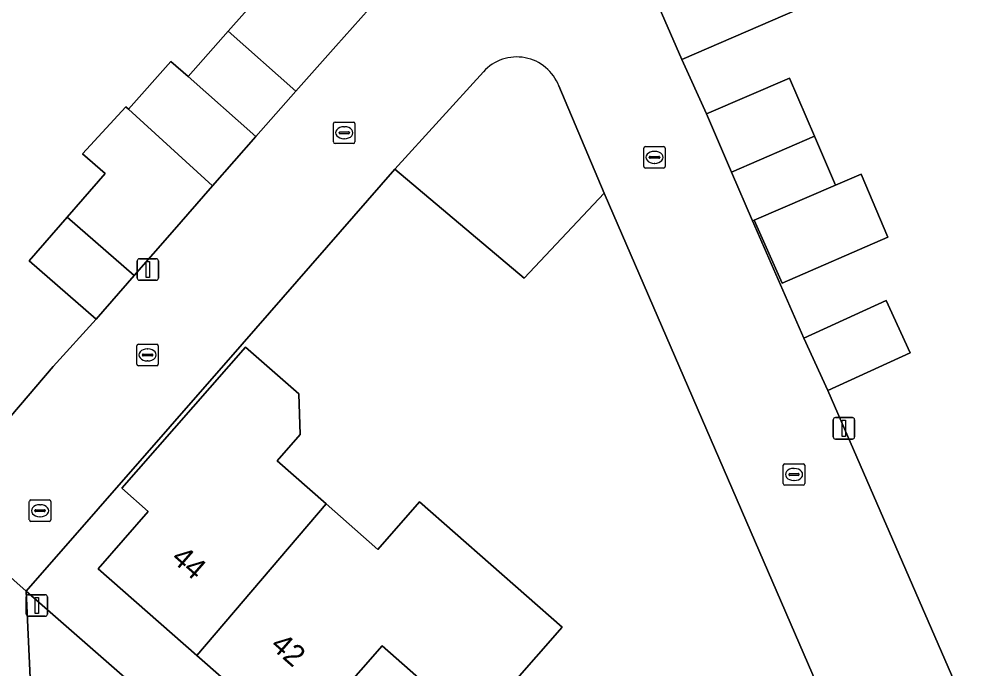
# Model space of a CAD drawing. Extents: x 158472 to 159562, y 388525 to 389606.
# Drawn here: x 158891.06 to 158935.98, y 388910.91 to 388941.14 of the extents above; entities that cross this region are included whole.
import ezdxf

# ---------------------------------------------------------------- set-up
doc = ezdxf.new("R2010")
doc.units = 0
for name, color, linetype in [('IMGEO_Erf', 7, 'Continuous'), ('IMGEO_Kolk', 7, 'Continuous'), ('IMGEO_Lichtmast', 7, 'Continuous'), ('IMGEO_Muur', 7, 'Continuous'), ('IMGEO_Pand', 7, 'Continuous'), ('IMGEO_Pand_nummerreeks', 7, 'Continuous'), ('IMGEO_Rijbaan_lokaal_open', 7, 'Continuous'), ('IMGEO_Rioolput', 7, 'Continuous'), ('IMGEO_Voetpad_open', 7, 'Continuous')]:
    doc.layers.add(name, color=color, linetype=linetype)

msp = doc.modelspace()

# ---------------------------------------------------------------- linework, layer by layer
at = {"layer": 'IMGEO_Erf'}
for points in [[(158890.671, 388922.663), (158892.645, 388924.975), (158894.636, 388927.182), (158891.521, 388929.902), (158893.293, 388931.931), (158894.029, 388932.773), (158895.064, 388933.959), (158894.012, 388934.878), (158896.02, 388937.075), (158896.155, 388936.952), (158898.127, 388939.184), (158898.926, 388938.478), (158900.788, 388940.584), (158901.555, 388941.452), (158902.649, 388942.689), (158901.941, 388943.315), (158903.874, 388945.502), (158894.621, 388957.185), (158893.623, 388956.209), (158893.424, 388955.982), (158894.386, 388955.138), (158895.765, 388953.928), (158892.099, 388949.749), (158890.74, 388950.942)], [(158929.146, 388942.413), (158921.925, 388939.265), (158923.07, 388936.743), (158926.931, 388938.404), (158928.095, 388935.697), (158929.076, 388933.418), (158930.27, 388933.932), (158931.52, 388931.003), (158926.591, 388928.853), (158925.293, 388931.79), (158925.215, 388931.757), (158927.61, 388926.294), (158931.442, 388928.052), (158932.561, 388925.613), (158928.728, 388923.855), (158935.982, 388907.162)], [(158928.836, 388908.759), (158918.298, 388933.043), (158914.585, 388929.097), (158908.556, 388934.162), (158901.439, 388926.022), (158891.387, 388914.523), (158895.975, 388910.502)], [(158912.265, 388908.19), (158907.959, 388911.966), (158903.989, 388907.439), (158899.326, 388911.528), (158894.73, 388915.557), (158897.071, 388918.227), (158895.838, 388919.309), (158901.6, 388925.881), (158904.082, 388923.706), (158904.151, 388921.813), (158903.069, 388920.578), (158905.354, 388918.575), (158907.764, 388916.461), (158909.704, 388918.674), (158916.349, 388912.847), (158912.713, 388908.701)]]:
    msp.add_lwpolyline(points, dxfattribs=at)
at = {"layer": 'IMGEO_Kolk'}
for p, q in [((158905.771, 388936.361), (158906.623, 388936.361)), ((158905.696, 388935.435), (158905.696, 388936.287)), ((158905.998, 388935.904), (158906.396, 388935.904)), ((158906.184, 388936.141), (158906.209, 388936.141)), ((158906.697, 388936.287), (158906.697, 388935.435)), ((158905.955, 388935.855), (158905.955, 388935.867)), ((158906.393, 388935.818), (158905.995, 388935.818)), ((158906.207, 388935.581), (158906.182, 388935.581)), ((158906.439, 388935.867), (158906.439, 388935.855)), ((158906.623, 388935.361), (158905.771, 388935.361)), ((158920.148, 388934.29), (158920.148, 388935.142)), ((158920.223, 388935.216), (158921.075, 388935.216)), ((158921.149, 388935.142), (158921.149, 388934.29)), ((158920.407, 388934.71), (158920.407, 388934.722)), ((158920.845, 388934.673), (158920.447, 388934.673)), ((158920.45, 388934.759), (158920.848, 388934.759)), ((158920.636, 388934.996), (158920.661, 388934.996)), ((158920.891, 388934.722), (158920.891, 388934.71)), ((158921.075, 388934.216), (158920.223, 388934.216)), ((158920.659, 388934.436), (158920.634, 388934.436)), ((158896.535, 388925.089), (158896.535, 388925.941)), ((158896.61, 388926.015), (158897.462, 388926.015)), ((158897.023, 388925.795), (158897.048, 388925.795)), ((158897.536, 388925.941), (158897.536, 388925.089)), ((158896.794, 388925.509), (158896.794, 388925.521)), ((158897.232, 388925.472), (158896.834, 388925.472)), ((158896.837, 388925.558), (158897.235, 388925.558)), ((158897.046, 388925.235), (158897.021, 388925.235)), ((158897.278, 388925.521), (158897.278, 388925.509)), ((158897.462, 388925.015), (158896.61, 388925.015)), ((158926.646, 388919.524), (158926.646, 388920.376)), ((158926.721, 388920.45), (158927.573, 388920.45)), ((158927.134, 388920.23), (158927.159, 388920.23)), ((158927.647, 388920.376), (158927.647, 388919.524)), ((158926.905, 388919.944), (158926.905, 388919.956)), ((158927.343, 388919.907), (158926.945, 388919.907)), ((158926.948, 388919.993), (158927.346, 388919.993)), ((158927.389, 388919.956), (158927.389, 388919.944)), ((158927.573, 388919.45), (158926.721, 388919.45)), ((158927.157, 388919.67), (158927.132, 388919.67))]:
    msp.add_line(p, q, dxfattribs=at)
for points in [[(158905.771, 388936.361), (158906.623, 388936.361)], [(158905.696, 388935.435), (158905.696, 388936.287)], [(158906.697, 388936.287), (158906.697, 388935.435)], [(158906.623, 388935.361), (158905.771, 388935.361)], [(158920.148, 388934.29), (158920.148, 388935.142)], [(158920.223, 388935.216), (158921.075, 388935.216)], [(158921.149, 388935.142), (158921.149, 388934.29)], [(158921.075, 388934.216), (158920.223, 388934.216)], [(158896.535, 388925.089), (158896.535, 388925.941)], [(158896.61, 388926.015), (158897.462, 388926.015)], [(158897.536, 388925.941), (158897.536, 388925.089)], [(158897.462, 388925.015), (158896.61, 388925.015)], [(158926.646, 388919.524), (158926.646, 388920.376)], [(158926.721, 388920.45), (158927.573, 388920.45)], [(158927.647, 388920.376), (158927.647, 388919.524)], [(158927.573, 388919.45), (158926.721, 388919.45)]]:
    msp.add_lwpolyline(points, dxfattribs=at)
for centre, radius, start, end in [((158905.773, 388936.285), 0.0765, 91.552, 178.448), ((158905.773, 388936.285), 0.0765, 91.552, 178.448), ((158906.621, 388936.285), 0.0765, 1.552, 88.448), ((158906.621, 388936.285), 0.0765, 1.552, 88.448), ((158905.995, 388935.864), 0.0403, 85.8775, 175.7526), ((158906.4, 388935.866), 0.0386, 1.7309, 96.639), ((158905.992, 388935.854), 0.0366, 178.938, 274.7102), ((158906.396, 388935.861), 0.043, 264.8664, 352.4533), ((158905.773, 388935.437), 0.0765, 181.552, 268.448), ((158905.773, 388935.437), 0.0765, 181.552, 268.448), ((158906.621, 388935.437), 0.0765, 271.552, 358.448), ((158906.621, 388935.437), 0.0765, 271.552, 358.448), ((158920.225, 388935.14), 0.0765, 91.552, 178.448), ((158920.225, 388935.14), 0.0765, 91.552, 178.448), ((158921.073, 388935.14), 0.0765, 1.552, 88.448), ((158921.073, 388935.14), 0.0765, 1.552, 88.448), ((158920.447, 388934.719), 0.0403, 85.8775, 175.7526), ((158920.444, 388934.709), 0.0366, 178.938, 274.7102), ((158920.848, 388934.716), 0.043, 264.8664, 352.4533), ((158920.852, 388934.721), 0.0386, 1.7309, 96.639), ((158920.225, 388934.292), 0.0765, 181.552, 268.448), ((158920.225, 388934.292), 0.0765, 181.552, 268.448), ((158921.073, 388934.292), 0.0765, 271.552, 358.448), ((158921.073, 388934.292), 0.0765, 271.552, 358.448), ((158896.612, 388925.939), 0.0765, 91.552, 178.448), ((158896.612, 388925.939), 0.0765, 91.552, 178.448), ((158897.46, 388925.939), 0.0765, 1.552, 88.448), ((158897.46, 388925.939), 0.0765, 1.552, 88.448), ((158896.834, 388925.518), 0.0403, 85.8775, 175.7526), ((158896.831, 388925.508), 0.0366, 178.938, 274.7102), ((158897.235, 388925.515), 0.043, 264.8664, 352.4533), ((158897.239, 388925.52), 0.0386, 1.7309, 96.639), ((158896.612, 388925.091), 0.0765, 181.552, 268.448), ((158896.612, 388925.091), 0.0765, 181.552, 268.448), ((158897.46, 388925.091), 0.0765, 271.552, 358.448), ((158897.46, 388925.091), 0.0765, 271.552, 358.448), ((158926.723, 388920.374), 0.0765, 91.552, 178.448), ((158926.723, 388920.374), 0.0765, 91.552, 178.448), ((158927.571, 388920.374), 0.0765, 1.552, 88.448), ((158927.571, 388920.374), 0.0765, 1.552, 88.448), ((158926.945, 388919.953), 0.0403, 85.8775, 175.7526), ((158926.942, 388919.943), 0.0366, 178.938, 274.7102), ((158927.346, 388919.95), 0.043, 264.8664, 352.4533), ((158927.35, 388919.955), 0.0386, 1.7309, 96.639), ((158926.723, 388919.526), 0.0765, 181.552, 268.448), ((158926.723, 388919.526), 0.0765, 181.552, 268.448), ((158927.571, 388919.526), 0.0765, 271.552, 358.448), ((158927.571, 388919.526), 0.0765, 271.552, 358.448)]:
    msp.add_arc(centre, radius, start, end, dxfattribs=at)
for centre, major_axis, ratio, start_param, end_param in [((158906.183, 388935.861), (-0.387, 0.002), 0.722429, 4.712389, 7.853982), ((158906.208, 388935.861), (-0.39, 0.002), 0.717154, 1.570796, 4.712389), ((158920.635, 388934.716), (-0.387, 0.002), 0.722429, 4.712389, 7.853982), ((158920.66, 388934.716), (-0.39, 0.002), 0.717154, 1.570796, 4.712389), ((158897.022, 388925.515), (-0.387, 0.002), 0.722429, 4.712389, 7.853982), ((158897.047, 388925.515), (-0.39, 0.002), 0.717154, 1.570796, 4.712389), ((158927.133, 388919.95), (-0.387, 0.002), 0.722429, 4.712389, 7.853982), ((158927.158, 388919.95), (-0.39, 0.002), 0.717154, 1.570796, 4.712389)]:
    msp.add_ellipse(centre, major_axis=major_axis, ratio=ratio, start_param=start_param, end_param=end_param, dxfattribs=at)
at = {"layer": 'IMGEO_Lichtmast'}
for p, q in [((158896.554, 388929.092), (158896.554, 388929.892)), ((158896.554, 388929.892), (158896.554, 388929.092)), ((158896.654, 388929.992), (158897.444, 388929.992)), ((158897.444, 388929.992), (158896.654, 388929.992)), ((158897.544, 388929.892), (158897.544, 388929.092)), ((158897.544, 388929.092), (158897.544, 388929.892)), ((158897.444, 388928.992), (158896.654, 388928.992)), ((158896.654, 388928.992), (158897.444, 388928.992)), ((158928.976, 388921.696), (158928.976, 388922.496)), ((158928.976, 388922.496), (158928.976, 388921.696)), ((158929.076, 388922.596), (158929.866, 388922.596)), ((158929.866, 388922.596), (158929.076, 388922.596)), ((158929.966, 388922.496), (158929.966, 388921.696)), ((158929.966, 388921.696), (158929.966, 388922.496)), ((158929.866, 388921.596), (158929.076, 388921.596)), ((158929.076, 388921.596), (158929.866, 388921.596)), ((158891.483, 388914.347), (158892.273, 388914.347)), ((158892.273, 388914.347), (158891.483, 388914.347)), ((158891.383, 388913.447), (158891.383, 388914.247)), ((158891.383, 388914.247), (158891.383, 388913.447)), ((158892.373, 388914.247), (158892.373, 388913.447)), ((158892.373, 388913.447), (158892.373, 388914.247)), ((158892.273, 388913.347), (158891.483, 388913.347)), ((158891.483, 388913.347), (158892.273, 388913.347))]:
    msp.add_line(p, q, dxfattribs=at)
for points in [[(158896.974, 388929.867), (158897.124, 388929.867), (158897.124, 388929.117), (158896.974, 388929.117), (158896.974, 388929.867)], [(158929.396, 388922.471), (158929.546, 388922.471), (158929.546, 388921.721), (158929.396, 388921.721), (158929.396, 388922.471)], [(158891.803, 388914.222), (158891.953, 388914.222), (158891.953, 388913.472), (158891.803, 388913.472), (158891.803, 388914.222)]]:
    msp.add_lwpolyline(points, dxfattribs=at)
for centre, start, end in [((158896.654, 388929.892), 90, 180), ((158896.654, 388929.892), 90, 180), ((158897.444, 388929.892), 0, 90), ((158897.444, 388929.892), 360, 90), ((158896.654, 388929.092), 180, 270), ((158896.654, 388929.092), 180, 270), ((158897.444, 388929.092), 270, 0), ((158897.444, 388929.092), 270, 0), ((158929.076, 388922.496), 90, 180), ((158929.076, 388922.496), 90, 180), ((158929.866, 388922.496), 0, 90), ((158929.866, 388922.496), 360, 90), ((158929.076, 388921.696), 180, 270), ((158929.076, 388921.696), 180, 270), ((158929.866, 388921.696), 270, 0), ((158929.866, 388921.696), 270, 0), ((158891.483, 388914.247), 90, 180), ((158891.483, 388914.247), 90, 180), ((158892.273, 388914.247), 0, 90), ((158892.273, 388914.247), 360, 90), ((158891.483, 388913.447), 180, 270), ((158891.483, 388913.447), 180, 270), ((158892.273, 388913.447), 270, 0), ((158892.273, 388913.447), 270, 0)]:
    msp.add_arc(centre, 0.1, start, end, dxfattribs=at)
at = {"layer": 'IMGEO_Muur'}
for points in [[(158908.556, 388934.162), (158901.439, 388926.022)], [(158933.436, 388904.261), (158929.786, 388907.457), (158928.836, 388908.759), (158918.298, 388933.043)]]:
    msp.add_lwpolyline(points, dxfattribs=at)
at = {"layer": 'IMGEO_Pand'}
for points in [[(158923.539, 388946.194), (158919.655, 388944.501), (158920.6, 388942.321), (158921.925, 388939.265), (158929.146, 388942.413), (158926.865, 388947.644)], [(158907.741, 388942.085), (158903.874, 388945.502), (158901.941, 388943.315), (158902.649, 388942.689), (158901.555, 388941.452), (158900.788, 388940.584), (158903.947, 388937.792), (158905.808, 388939.898)], [(158900.788, 388940.584), (158898.926, 388938.478), (158902.086, 388935.686), (158903.947, 388937.792)], [(158898.926, 388938.478), (158898.127, 388939.184), (158896.155, 388936.952), (158900.063, 388933.382), (158902.086, 388935.686)], [(158928.095, 388935.697), (158926.931, 388938.404), (158923.07, 388936.743), (158924.242, 388934.018)], [(158900.063, 388933.382), (158896.155, 388936.952), (158896.02, 388937.075), (158894.012, 388934.878), (158895.064, 388933.959), (158894.029, 388932.773), (158893.293, 388931.931), (158896.408, 388929.21), (158898.179, 388931.238)], [(158928.095, 388935.697), (158924.242, 388934.018), (158925.215, 388931.757), (158925.293, 388931.79), (158929.076, 388933.418)], [(158930.27, 388933.932), (158929.076, 388933.418), (158925.293, 388931.79), (158926.591, 388928.853), (158931.52, 388931.003)], [(158893.293, 388931.931), (158891.521, 388929.902), (158894.636, 388927.182), (158896.408, 388929.21)], [(158927.61, 388926.294), (158928.728, 388923.855), (158932.561, 388925.613), (158931.442, 388928.052)], [(158899.326, 388911.528), (158905.354, 388918.575), (158903.069, 388920.578), (158904.151, 388921.813), (158904.082, 388923.706), (158901.6, 388925.881), (158895.838, 388919.309), (158897.071, 388918.227), (158894.73, 388915.557)], [(158912.265, 388908.19), (158912.713, 388908.701), (158916.349, 388912.847), (158909.704, 388918.674), (158907.764, 388916.461), (158905.354, 388918.575), (158899.326, 388911.528), (158903.989, 388907.439), (158907.959, 388911.966)]]:
    msp.add_lwpolyline(points, close=True, dxfattribs=at)
msp.add_lwpolyline([(158912.68, 388938.701), (158908.556, 388934.162), (158914.585, 388929.097), (158918.298, 388933.043), (158916.192, 388938.038)], dxfattribs=at)
msp.add_arc((158914.233, 388937.296), 2.095, 20.7539, 137.865, dxfattribs=at)
at = {"layer": 'IMGEO_Rijbaan_lokaal_open'}
for points in [[(158925.215, 388931.757), (158924.242, 388934.018), (158923.07, 388936.743), (158921.925, 388939.265), (158920.6, 388942.321), (158919.655, 388944.501), (158918.452, 388947.274), (158916.357, 388952.043), (158914.253, 388949.636), (158912.608, 388947.729), (158910.716, 388945.536), (158909, 388943.546), (158907.741, 388942.085), (158905.808, 388939.898), (158903.947, 388937.792), (158902.086, 388935.686), (158900.063, 388933.382), (158898.179, 388931.238), (158896.408, 388929.21), (158894.636, 388927.182), (158892.645, 388924.975), (158890.671, 388922.663)], [(158886.632, 388918.744), (158891.387, 388914.523), (158901.439, 388926.022), (158908.556, 388934.162), (158912.68, 388938.701)], [(158916.192, 388938.038), (158918.298, 388933.043), (158928.836, 388908.759), (158929.786, 388907.457), (158933.436, 388904.261), (158935.982, 388907.162), (158928.728, 388923.855), (158927.61, 388926.294), (158925.215, 388931.757)]]:
    msp.add_lwpolyline(points, dxfattribs=at)
msp.add_lwpolyline([(158891.387, 388914.523), (158886.632, 388918.744), (158880.371, 388924.301), (158877.499, 388920.964), (158887.079, 388912.525), (158887.436, 388909.689), (158887.533, 388908.915), (158884.935, 388905.982), (158892.191, 388899.596), (158891.767, 388906.111)], close=True, dxfattribs=at)
msp.add_arc((158914.233, 388937.296), 2.095, 20.7539, 137.865, dxfattribs=at)
at = {"layer": 'IMGEO_Rioolput'}
for p, q in [((158891.529, 388917.836), (158891.529, 388918.688)), ((158891.604, 388918.762), (158892.456, 388918.762)), ((158892.017, 388918.542), (158892.042, 388918.542)), ((158892.53, 388918.688), (158892.53, 388917.836)), ((158891.788, 388918.256), (158891.788, 388918.268)), ((158892.226, 388918.219), (158891.828, 388918.219)), ((158891.831, 388918.305), (158892.229, 388918.305)), ((158892.04, 388917.982), (158892.015, 388917.982)), ((158892.272, 388918.268), (158892.272, 388918.256)), ((158892.456, 388917.762), (158891.604, 388917.762))]:
    msp.add_line(p, q, dxfattribs=at)
for points in [[(158891.529, 388917.836), (158891.529, 388918.688)], [(158891.604, 388918.762), (158892.456, 388918.762)], [(158892.53, 388918.688), (158892.53, 388917.836)], [(158892.456, 388917.762), (158891.604, 388917.762)]]:
    msp.add_lwpolyline(points, dxfattribs=at)
for centre, radius, start, end in [((158891.606, 388918.686), 0.0765, 91.552, 178.448), ((158891.606, 388918.686), 0.0765, 91.552, 178.448), ((158892.454, 388918.686), 0.0765, 1.552, 88.448), ((158892.454, 388918.686), 0.0765, 1.552, 88.448), ((158891.828, 388918.265), 0.0403, 85.8775, 175.7526), ((158891.825, 388918.255), 0.0366, 178.938, 274.7102), ((158892.229, 388918.262), 0.043, 264.8664, 352.4533), ((158892.233, 388918.267), 0.0386, 1.7309, 96.639), ((158891.606, 388917.838), 0.0765, 181.552, 268.448), ((158891.606, 388917.838), 0.0765, 181.552, 268.448), ((158892.454, 388917.838), 0.0765, 271.552, 358.448), ((158892.454, 388917.838), 0.0765, 271.552, 358.448)]:
    msp.add_arc(centre, radius, start, end, dxfattribs=at)
for centre, major_axis, ratio, start_param, end_param in [((158892.016, 388918.262), (-0.387, 0.002), 0.722429, 4.712389, 7.853982), ((158892.041, 388918.262), (-0.39, 0.002), 0.717154, 1.570796, 4.712389)]:
    msp.add_ellipse(centre, major_axis=major_axis, ratio=ratio, start_param=start_param, end_param=end_param, dxfattribs=at)
at = {"layer": 'IMGEO_Voetpad_open'}
msp.add_lwpolyline([(158891.387, 388914.523), (158891.767, 388906.111), (158892.029, 388905.877), (158893.221, 388907.274), (158894.365, 388908.614), (158895.975, 388910.502)], close=True, dxfattribs=at)

# ---------------------------------------------------------------- texts
at = {"layer": 'IMGEO_Pand_nummerreeks'}
for s, p in [('44', (158898.086, 388915.967)), ('42', (158902.712, 388911.91))]:
    msp.add_text(s, height=1, rotation=318.7567, dxfattribs=at).set_placement(p)

doc.saveas('drawing.dxf')
